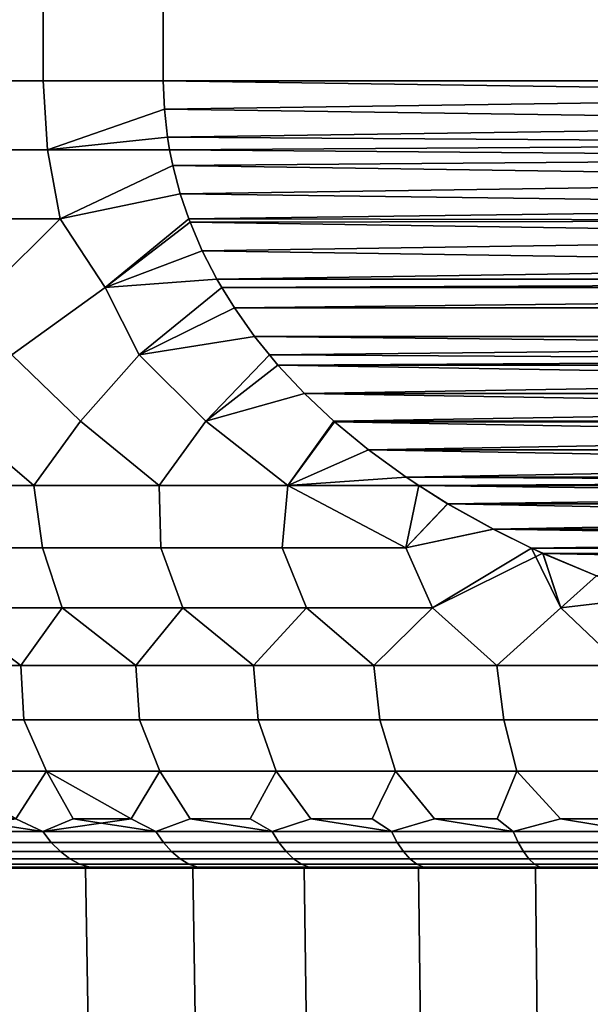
# Model space of a CAD drawing. Header units: metres. Extents: x -109 to 109, y -100 to 58.
# Tile 480 of 642: x -5.73 to -2.83, y 20.01 to 25.01. Entities that reach past the tile are written whole.
import ezdxf

# ---------------------------------------------------------------- set-up
doc = ezdxf.new("R2010")
doc.units = ezdxf.units.M
doc.layers.add('solid_21_062_100_XXX', color=7, linetype='CONTINUOUS')

msp = doc.modelspace()

# ---------------------------------------------------------------- linework, layer by layer
at = {"layer": 'solid_21_062_100_XXX'}
for points in [[(-6.207843, 24.700001, 216.419464), (-5.611368, 24.700001, 216.723999), (-5.611368, 32.700001, 216.723999), (-6.207843, 32.700001, 216.419464)], [(-5.611368, 24.700001, 193.270859), (-6.207843, 24.700001, 193.575409), (-6.207843, 32.700001, 193.575409), (-5.611368, 32.700001, 193.270859)], [(-5.611368, 24.700001, 216.723999), (-5, 24.700001, 216.997437), (-5, 32.700001, 216.997437), (-5.611368, 32.700001, 216.723999)], [(-5, 24.700001, 192.997437), (-5.611368, 24.700001, 193.270859), (-5.611368, 32.700001, 193.270859), (-5, 32.700001, 192.997437)], [(5, 24.700001, 216.997437), (5, 32.700001, 216.997437), (-5, 32.700001, 216.997437), (-5, 24.700001, 216.997437)], [(5, 32.700001, 192.997437), (5, 24.700001, 192.997437), (-5, 24.700001, 192.997437), (-5, 32.700001, 192.997437)], [(-5.589474, 24.35046, 193.273956), (-6.196611, 24.35046, 193.583221), (-6.207843, 24.700001, 193.575409), (-5.611368, 24.700001, 193.270859)], [(-6.207843, 24.700001, 216.419464), (-6.19661, 24.35046, 216.411636), (-5.589473, 24.35046, 216.720901), (-5.611368, 24.700001, 216.723999)], [(-4.994681, 24.557026, 192.997437), (-5.589474, 24.35046, 193.273956), (-5.611368, 24.700001, 193.270859), (-5, 24.700001, 192.997437)], [(-4.994695, 24.557219, 216.997437), (-5, 24.700001, 216.997437), (-5.611368, 24.700001, 216.723999), (-5.589473, 24.35046, 216.720901)], [(4.978682, 24.414045, 192.997437), (-4.994681, 24.557026, 192.997437), (-5, 24.700001, 192.997437), (4.994695, 24.557219, 192.997437)], [(4.994695, 24.557219, 192.997437), (-5, 24.700001, 192.997437), (5, 24.700001, 192.997437)], [(5, 24.700001, 216.997437), (-5, 24.700001, 216.997437), (-4.994695, 24.557219, 216.997437)], [(5, 24.700001, 216.997437), (-4.994695, 24.557219, 216.997437), (-4.978682, 24.414045, 216.997437), (4.994681, 24.557026, 216.997437)], [(-4.994681, 24.557026, 192.997437), (-4.978633, 24.413715, 192.997437), (-5.589474, 24.35046, 193.273956)], [(-4.994695, 24.557219, 216.997437), (-5.589473, 24.35046, 216.720901), (-4.978682, 24.414045, 216.997437)], [(4.968132, 24.350557, 192.997437), (-4.978633, 24.413715, 192.997437), (-4.994681, 24.557026, 192.997437), (4.978682, 24.414045, 192.997437)], [(4.994681, 24.557026, 216.997437), (-4.978682, 24.414045, 216.997437), (-4.968132, 24.350557, 216.997437), (4.978633, 24.413715, 216.997437)], [(-4.978682, 24.414045, 216.997437), (-5.589473, 24.35046, 216.720901), (-4.968132, 24.350557, 216.997437)], [(-4.978633, 24.413715, 192.997437), (-4.968125, 24.350531, 192.997437), (-5.589474, 24.35046, 193.273956)], [(4.951788, 24.270689, 192.997437), (-4.968125, 24.350531, 192.997437), (-4.978633, 24.413715, 192.997437), (4.968132, 24.350557, 192.997437)], [(4.978633, 24.413715, 216.997437), (-4.968132, 24.350557, 216.997437), (-4.951788, 24.270689, 216.997437), (4.968125, 24.350531, 216.997437)], [(-5.52476, 23.998781, 193.284424), (-6.163111, 23.998781, 193.607361), (-6.196611, 24.35046, 193.583221), (-5.589474, 24.35046, 193.273956)], [(-6.19661, 24.35046, 216.411636), (-6.163111, 23.998781, 216.387497), (-5.524761, 23.998781, 216.710449), (-5.589473, 24.35046, 216.720901)], [(-4.951702, 24.270304, 192.997437), (-5.52476, 23.998781, 193.284424), (-5.589474, 24.35046, 193.273956), (-4.968125, 24.350531, 192.997437)], [(-4.951788, 24.270689, 216.997437), (-4.968132, 24.350557, 216.997437), (-5.589473, 24.35046, 216.720901), (-5.524761, 23.998781, 216.710449)], [(4.913614, 24.126686, 192.997437), (-4.951702, 24.270304, 192.997437), (-4.968125, 24.350531, 192.997437), (4.951788, 24.270689, 192.997437)], [(4.968125, 24.350531, 216.997437), (-4.951788, 24.270689, 216.997437), (-4.913614, 24.126686, 216.997437), (4.951702, 24.270304, 216.997437)], [(-4.951788, 24.270689, 216.997437), (-5.524761, 23.998781, 216.710449), (-4.913614, 24.126686, 216.997437)], [(-4.913554, 24.12649, 192.997437), (-5.52476, 23.998781, 193.284424), (-4.951702, 24.270304, 192.997437)], [(4.870088, 23.998821, 192.997437), (-4.913554, 24.12649, 192.997437), (-4.951702, 24.270304, 192.997437), (4.913614, 24.126686, 192.997437)], [(4.951702, 24.270304, 216.997437), (-4.913614, 24.126686, 216.997437), (-4.870088, 23.998821, 216.997437), (4.913554, 24.12649, 216.997437)], [(-4.913614, 24.126686, 216.997437), (-5.524761, 23.998781, 216.710449), (-5.296269, 23.65061, 216.747604), (-4.870088, 23.998821, 216.997437)], [(-5.296269, 23.65061, 193.247253), (-5.52476, 23.998781, 193.284424), (-4.913554, 24.12649, 192.997437), (-4.87009, 23.998829, 192.997437)], [(4.863709, 23.982105, 192.997437), (-4.87009, 23.998829, 192.997437), (-4.913554, 24.12649, 192.997437), (4.870088, 23.998821, 192.997437)], [(4.913554, 24.12649, 216.997437), (-4.870088, 23.998821, 216.997437), (-4.863709, 23.982105, 216.997437), (4.87009, 23.998829, 216.997437)], [(-5.524761, 23.998781, 216.710449), (-6.163111, 23.998781, 216.387497), (-5.877632, 23.65061, 216.46785)], [(-5.87763, 23.65061, 193.527008), (-6.163111, 23.998781, 193.607361), (-5.52476, 23.998781, 193.284424)], [(-5.524761, 23.998781, 216.710449), (-5.877632, 23.65061, 216.46785), (-5.771171, 23.30769, 216.425064), (-5.296269, 23.65061, 216.747604)], [(-5.771175, 23.30769, 193.569794), (-5.87763, 23.65061, 193.527008), (-5.52476, 23.998781, 193.284424), (-5.296269, 23.65061, 193.247253)], [(-5.296269, 23.65061, 193.247253), (-4.87009, 23.998829, 192.997437), (-4.863677, 23.982023, 192.997437)], [(-4.863709, 23.982105, 216.997437), (-4.870088, 23.998821, 216.997437), (-5.296269, 23.65061, 216.747604)], [(-4.801694, 23.837383, 216.997437), (-4.863709, 23.982105, 216.997437), (-5.296269, 23.65061, 216.747604)], [(-4.801667, 23.837326, 192.997437), (-5.296269, 23.65061, 193.247253), (-4.863677, 23.982023, 192.997437)], [(4.801694, 23.837383, 192.997437), (-4.863677, 23.982023, 192.997437), (-4.87009, 23.998829, 192.997437), (4.863709, 23.982105, 192.997437)], [(4.87009, 23.998829, 216.997437), (-4.863709, 23.982105, 216.997437), (-4.801694, 23.837383, 216.997437), (4.863677, 23.982023, 216.997437)], [(4.726946, 23.69252, 192.997437), (-4.801667, 23.837326, 192.997437), (-4.863677, 23.982023, 192.997437), (4.801694, 23.837383, 192.997437)], [(4.863677, 23.982023, 216.997437), (-4.801694, 23.837383, 216.997437), (-4.726946, 23.69252, 216.997437), (4.801668, 23.837326, 216.997437)], [(-4.801694, 23.837383, 216.997437), (-5.296269, 23.65061, 216.747604), (-4.726946, 23.69252, 216.997437)], [(-4.801667, 23.837326, 192.997437), (-4.726959, 23.692543, 192.997437), (-5.296269, 23.65061, 193.247253)], [(4.726946, 23.69252, 192.997437), (-4.726959, 23.692543, 192.997437), (-4.801667, 23.837326, 192.997437)], [(4.801668, 23.837326, 216.997437), (-4.726946, 23.69252, 216.997437), (-4.702956, 23.650743, 216.997437), (4.726959, 23.692543, 216.997437)], [(-5.123109, 23.30769, 193.264954), (-5.296269, 23.65061, 193.247253), (-4.726959, 23.692543, 192.997437), (-4.702956, 23.650743, 192.997437)], [(-4.726946, 23.69252, 216.997437), (-5.296269, 23.65061, 216.747604), (-5.123105, 23.30769, 216.729904), (-4.702956, 23.650743, 216.997437)], [(4.726946, 23.69252, 192.997437), (4.702956, 23.650743, 192.997437), (-4.702956, 23.650743, 192.997437), (-4.726959, 23.692543, 192.997437)], [(4.726959, 23.692543, 216.997437), (-4.702956, 23.650743, 216.997437), (-4.638428, 23.547106, 216.997437), (4.702956, 23.650743, 216.997437)], [(-5.421571, 22.971733, 193.521866), (-5.771175, 23.30769, 193.569794), (-5.296269, 23.65061, 193.247253), (-5.123109, 23.30769, 193.264954)], [(-5.296269, 23.65061, 216.747604), (-5.771171, 23.30769, 216.425064), (-5.421547, 22.971733, 216.473007), (-5.123105, 23.30769, 216.729904)], [(-5.123109, 23.30769, 193.264954), (-4.702956, 23.650743, 192.997437), (-4.638525, 23.547255, 192.997437)], [(-4.638428, 23.547106, 216.997437), (-4.702956, 23.650743, 216.997437), (-5.123105, 23.30769, 216.729904)], [(4.702956, 23.650743, 192.997437), (4.638428, 23.547106, 192.997437), (-4.638525, 23.547255, 192.997437), (-4.702956, 23.650743, 192.997437)], [(4.638525, 23.547256, 216.997437), (4.702956, 23.650743, 216.997437), (-4.638428, 23.547106, 216.997437)], [(-4.535568, 23.401848, 192.997437), (-5.123109, 23.30769, 193.264954), (-4.638525, 23.547255, 192.997437)], [(-4.638428, 23.547106, 216.997437), (-5.123105, 23.30769, 216.729904), (-4.535375, 23.401594, 216.997437)], [(4.535375, 23.401594, 192.997437), (-4.535568, 23.401848, 192.997437), (-4.638525, 23.547255, 192.997437), (4.638428, 23.547106, 192.997437)], [(4.638525, 23.547256, 216.997437), (-4.638428, 23.547106, 216.997437), (-4.535375, 23.401594, 216.997437), (4.535568, 23.401848, 216.997437)], [(-4.784391, 22.971733, 193.241943), (-5.123109, 23.30769, 193.264954), (-4.535568, 23.401848, 192.997437), (-4.46074, 23.307823, 192.997437)], [(-4.535375, 23.401594, 216.997437), (-5.123105, 23.30769, 216.729904), (-4.784368, 22.971733, 216.75293), (-4.460733, 23.307814, 216.997437)], [(4.416892, 23.256388, 192.997437), (-4.46074, 23.307823, 192.997437), (-4.535568, 23.401848, 192.997437), (4.460733, 23.307814, 192.997437)], [(4.460733, 23.307814, 192.997437), (-4.535568, 23.401848, 192.997437), (4.535375, 23.401594, 192.997437)], [(4.535568, 23.401848, 216.997437), (-4.535375, 23.401594, 216.997437), (-4.460733, 23.307814, 216.997437)], [(4.535568, 23.401848, 216.997437), (-4.460733, 23.307814, 216.997437), (-4.416892, 23.256388, 216.997437), (4.46074, 23.307823, 216.997437)], [(-5.65851, 22.644421, 193.786606), (-6.042448, 22.971733, 193.836304), (-5.771175, 23.30769, 193.569794), (-5.421571, 22.971733, 193.521866)], [(-5.771171, 23.30769, 216.425064), (-6.042425, 22.971733, 216.158569), (-5.658525, 22.644421, 216.208252), (-5.421547, 22.971733, 216.473007)], [(-5.020442, 22.644421, 193.486725), (-5.421571, 22.971733, 193.521866), (-5.123109, 23.30769, 193.264954), (-4.784391, 22.971733, 193.241943)], [(-5.123105, 23.30769, 216.729904), (-5.421547, 22.971733, 216.473007), (-5.020455, 22.644421, 216.508133), (-4.784368, 22.971733, 216.75293)], [(-4.784391, 22.971733, 193.241943), (-4.46074, 23.307823, 192.997437), (-4.41716, 23.256695, 192.997437)], [(-4.416892, 23.256388, 216.997437), (-4.460733, 23.307814, 216.997437), (-4.784368, 22.971733, 216.75293)], [(4.416892, 23.256388, 192.997437), (-4.41716, 23.256695, 192.997437), (-4.46074, 23.307823, 192.997437)], [(4.41716, 23.256695, 216.997437), (4.46074, 23.307823, 216.997437), (-4.416892, 23.256388, 216.997437)], [(-4.281945, 23.111872, 192.997437), (-4.784391, 22.971733, 193.241943), (-4.41716, 23.256695, 192.997437)], [(-4.416892, 23.256388, 216.997437), (-4.784368, 22.971733, 216.75293), (-4.281612, 23.111538, 216.997437)], [(4.416892, 23.256388, 192.997437), (-4.281945, 23.111872, 192.997437), (-4.41716, 23.256695, 192.997437)], [(4.281945, 23.111872, 216.997437), (4.41716, 23.256695, 216.997437), (-4.416892, 23.256388, 216.997437)], [(4.281945, 23.111872, 216.997437), (-4.416892, 23.256388, 216.997437), (-4.281612, 23.111538, 216.997437)], [(4.281612, 23.111538, 192.997437), (-4.281945, 23.111872, 192.997437), (4.416892, 23.256388, 192.997437)], [(-4.36655, 22.644421, 193.223114), (-4.784391, 22.971733, 193.241943), (-4.281945, 23.111872, 192.997437), (-4.133041, 22.971733, 192.997437)], [(-4.281612, 23.111538, 216.997437), (-4.784368, 22.971733, 216.75293), (-4.366562, 22.644421, 216.771744), (-4.13304, 22.971733, 216.997437)], [(4.13304, 22.971733, 192.997437), (-4.133041, 22.971733, 192.997437), (-4.281945, 23.111872, 192.997437)], [(4.13304, 22.971733, 192.997437), (-4.281945, 23.111872, 192.997437), (4.281612, 23.111538, 192.997437)], [(4.281945, 23.111872, 216.997437), (-4.281612, 23.111538, 216.997437), (-4.13304, 22.971733, 216.997437)], [(4.281945, 23.111872, 216.997437), (-4.13304, 22.971733, 216.997437), (4.133041, 22.971733, 216.997437)], [(-6.042425, 22.971733, 216.158569), (-6.278758, 22.644421, 215.873016), (-5.658525, 22.644421, 216.208252)], [(-5.65851, 22.644421, 193.786606), (-6.278743, 22.644421, 194.121826), (-6.042448, 22.971733, 193.836304)], [(-5.421547, 22.971733, 216.473007), (-5.658525, 22.644421, 216.208252), (-5.020455, 22.644421, 216.508133)], [(-5.020442, 22.644421, 193.486725), (-5.65851, 22.644421, 193.786606), (-5.421571, 22.971733, 193.521866)], [(-4.784368, 22.971733, 216.75293), (-5.020455, 22.644421, 216.508133), (-4.366562, 22.644421, 216.771744)], [(-4.36655, 22.644421, 193.223114), (-5.020442, 22.644421, 193.486725), (-4.784391, 22.971733, 193.241943)], [(-4.12847, 22.967697, 216.997437), (-4.13304, 22.971733, 216.997437), (-4.366562, 22.644421, 216.771744)], [(-3.956534, 22.825764, 216.997437), (-4.12847, 22.967697, 216.997437), (-4.366562, 22.644421, 216.771744)], [(-4.36655, 22.644421, 193.223114), (-4.133041, 22.971733, 192.997437), (-4.128904, 22.968079, 192.997437)], [(-3.957032, 22.826151, 192.997437), (-4.36655, 22.644421, 193.223114), (-4.128904, 22.968079, 192.997437)], [(4.12847, 22.967697, 192.997437), (-4.128904, 22.968079, 192.997437), (-4.133041, 22.971733, 192.997437)], [(4.12847, 22.967697, 192.997437), (-4.133041, 22.971733, 192.997437), (4.13304, 22.971733, 192.997437)], [(4.133041, 22.971733, 216.997437), (-4.13304, 22.971733, 216.997437), (-4.12847, 22.967697, 216.997437)], [(4.12847, 22.967697, 192.997437), (-3.957032, 22.826151, 192.997437), (-4.128904, 22.968079, 192.997437)], [(4.128904, 22.968079, 216.997437), (4.133041, 22.971733, 216.997437), (-4.12847, 22.967697, 216.997437)], [(3.957033, 22.826151, 216.997437), (4.128904, 22.968079, 216.997437), (-4.12847, 22.967697, 216.997437)], [(3.957033, 22.826151, 216.997437), (-4.12847, 22.967697, 216.997437), (-3.956534, 22.825764, 216.997437)], [(3.956534, 22.825764, 192.997437), (-3.957032, 22.826151, 192.997437), (4.12847, 22.967697, 192.997437)], [(-3.956534, 22.825764, 216.997437), (-4.366562, 22.644421, 216.771744), (-3.764843, 22.686651, 216.997437)], [(-3.957032, 22.826151, 192.997437), (-3.76542, 22.687042, 192.997437), (-4.36655, 22.644421, 193.223114)], [(3.956534, 22.825764, 192.997437), (-3.76542, 22.687042, 192.997437), (-3.957032, 22.826151, 192.997437)], [(3.957033, 22.826151, 216.997437), (-3.956534, 22.825764, 216.997437), (3.76542, 22.687042, 216.997437)], [(3.76542, 22.687042, 216.997437), (-3.956534, 22.825764, 216.997437), (-3.764843, 22.686651, 216.997437)], [(3.764843, 22.686651, 192.997437), (-3.76542, 22.687042, 192.997437), (3.956534, 22.825764, 192.997437)], [(-3.764843, 22.686651, 216.997437), (-4.366562, 22.644421, 216.771744), (-3.701009, 22.64407, 216.997437)], [(-3.766438, 22.327393, 193.182007), (-4.36655, 22.644421, 193.223114), (-3.76542, 22.687042, 192.997437), (-3.701021, 22.644077, 192.997437)], [(3.701009, 22.64407, 192.997437), (-3.701021, 22.644077, 192.997437), (-3.76542, 22.687042, 192.997437)], [(3.701009, 22.64407, 192.997437), (-3.76542, 22.687042, 192.997437), (3.764843, 22.686651, 192.997437)], [(3.76542, 22.687042, 216.997437), (-3.764843, 22.686651, 216.997437), (-3.701009, 22.64407, 216.997437)], [(3.76542, 22.687042, 216.997437), (-3.701009, 22.64407, 216.997437), (3.701021, 22.644077, 216.997437)], [(-5.658525, 22.644421, 216.208252), (-6.278758, 22.644421, 215.873016), (-6.200906, 22.327393, 215.73703), (-5.614869, 22.327393, 216.054718)], [(-6.200927, 22.327393, 194.257843), (-6.278743, 22.644421, 194.121826), (-5.65851, 22.644421, 193.786606), (-5.61489, 22.327393, 193.940155)], [(-5.020455, 22.644421, 216.508133), (-5.658525, 22.644421, 216.208252), (-5.614869, 22.327393, 216.054718), (-5.012607, 22.327393, 216.340454)], [(-5.61489, 22.327393, 193.940155), (-5.65851, 22.644421, 193.786606), (-5.020442, 22.644421, 193.486725), (-5.012629, 22.327393, 193.654419)], [(-4.366562, 22.644421, 216.771744), (-5.020455, 22.644421, 216.508133), (-5.012607, 22.327393, 216.340454), (-4.395862, 22.327393, 216.593414)], [(-5.012629, 22.327393, 193.654419), (-5.020442, 22.644421, 193.486725), (-4.36655, 22.644421, 193.223114), (-4.395884, 22.327393, 193.401459)], [(-3.766438, 22.327393, 193.182007), (-4.395884, 22.327393, 193.401459), (-4.36655, 22.644421, 193.223114)], [(-3.701009, 22.64407, 216.997437), (-4.366562, 22.644421, 216.771744), (-4.395862, 22.327393, 216.593414), (-3.766415, 22.327393, 216.812866)], [(-3.766438, 22.327393, 193.182007), (-3.701021, 22.644077, 192.997437), (-3.553837, 22.55217, 192.997437)], [(-3.55316, 22.551767, 216.997437), (-3.701009, 22.64407, 216.997437), (-3.766415, 22.327393, 216.812866)], [(3.55316, 22.551767, 192.997437), (-3.553837, 22.55217, 192.997437), (-3.701021, 22.644077, 192.997437)], [(3.55316, 22.551767, 192.997437), (-3.701021, 22.644077, 192.997437), (3.701009, 22.64407, 192.997437)], [(3.701021, 22.644077, 216.997437), (-3.701009, 22.64407, 216.997437), (-3.55316, 22.551767, 216.997437)], [(3.553837, 22.55217, 216.997437), (3.701021, 22.644077, 216.997437), (-3.55316, 22.551767, 216.997437)], [(-3.321912, 22.422747, 192.997437), (-3.766438, 22.327393, 193.182007), (-3.553837, 22.55217, 192.997437)], [(-3.55316, 22.551767, 216.997437), (-3.766415, 22.327393, 216.812866), (-3.321227, 22.42239, 216.997437)], [(3.55316, 22.551767, 192.997437), (-3.321912, 22.422747, 192.997437), (-3.553837, 22.55217, 192.997437)], [(3.321912, 22.422747, 216.997437), (3.553837, 22.55217, 216.997437), (-3.55316, 22.551767, 216.997437)], [(3.321912, 22.422747, 216.997437), (-3.55316, 22.551767, 216.997437), (-3.321227, 22.42239, 216.997437)], [(3.321227, 22.42239, 192.997437), (-3.321912, 22.422747, 192.997437), (3.55316, 22.551767, 192.997437)], [(-3.630527, 22.022234, 193.326569), (-3.766438, 22.327393, 193.182007), (-3.321912, 22.422747, 192.997437), (-3.127912, 22.32692, 192.997437)], [(-3.321227, 22.42239, 216.997437), (-3.766415, 22.327393, 216.812866), (-3.630516, 22.022234, 216.668289), (-3.127909, 22.32692, 216.997437)], [(3.127909, 22.32692, 192.997437), (-3.127912, 22.32692, 192.997437), (-3.321912, 22.422747, 192.997437)], [(3.127909, 22.32692, 192.997437), (-3.321912, 22.422747, 192.997437), (3.321227, 22.42239, 192.997437)], [(3.321912, 22.422747, 216.997437), (-3.321227, 22.42239, 216.997437), (-3.127909, 22.32692, 216.997437)], [(3.321912, 22.422747, 216.997437), (-3.127909, 22.32692, 216.997437), (3.127912, 22.32692, 216.997437)], [(-5.514711, 22.022234, 194.089737), (-6.111338, 22.022234, 194.412476), (-6.200927, 22.327393, 194.257843), (-5.61489, 22.327393, 193.940155)], [(-6.200906, 22.327393, 215.73703), (-6.111329, 22.022234, 215.582382), (-5.514702, 22.022234, 215.905121), (-5.614869, 22.327393, 216.054718)], [(-4.9011, 22.022234, 193.800598), (-5.514711, 22.022234, 194.089737), (-5.61489, 22.327393, 193.940155), (-5.012629, 22.327393, 193.654419)], [(-5.614869, 22.327393, 216.054718), (-5.514702, 22.022234, 215.905121), (-4.90109, 22.022234, 216.19426), (-5.012607, 22.327393, 216.340454)], [(-4.272393, 22.022234, 193.545959), (-4.9011, 22.022234, 193.800598), (-5.012629, 22.327393, 193.654419), (-4.395884, 22.327393, 193.401459)], [(-5.012607, 22.327393, 216.340454), (-4.90109, 22.022234, 216.19426), (-4.272382, 22.022234, 216.448914), (-4.395862, 22.327393, 216.593414)], [(-3.630527, 22.022234, 193.326569), (-4.272393, 22.022234, 193.545959), (-4.395884, 22.327393, 193.401459), (-3.766438, 22.327393, 193.182007)], [(-4.395862, 22.327393, 216.593414), (-4.272382, 22.022234, 216.448914), (-3.630516, 22.022234, 216.668289), (-3.766415, 22.327393, 216.812866)], [(-3.630527, 22.022234, 193.326569), (-3.127912, 22.32692, 192.997437), (-3.069539, 22.300032, 192.997437)], [(-3.127909, 22.32692, 216.997437), (-3.630516, 22.022234, 216.668289), (-3.304304, 21.730471, 216.557114), (-2.977468, 22.022234, 216.85173)], [(3.068839, 22.299715, 192.997437), (-3.069539, 22.300032, 192.997437), (-3.127912, 22.32692, 192.997437)], [(3.068839, 22.299715, 192.997437), (-3.127912, 22.32692, 192.997437), (3.127909, 22.32692, 192.997437)], [(-3.068839, 22.299715, 216.997437), (-3.127909, 22.32692, 216.997437), (-2.977468, 22.022234, 216.85173)], [(3.127912, 22.32692, 216.997437), (-3.127909, 22.32692, 216.997437), (-3.068839, 22.299715, 216.997437)], [(3.069539, 22.300032, 216.997437), (3.127912, 22.32692, 216.997437), (-3.068839, 22.299715, 216.997437)], [(-3.069539, 22.300032, 192.997437), (-2.977478, 22.022234, 193.143143), (-3.304181, 21.730471, 193.437714), (-3.630527, 22.022234, 193.326569)], [(-2.796646, 22.185234, 192.997437), (-2.977478, 22.022234, 193.143143), (-3.069539, 22.300032, 192.997437)], [(3.068839, 22.299715, 192.997437), (-2.796646, 22.185234, 192.997437), (-3.069539, 22.300032, 192.997437)], [(2.796646, 22.185234, 216.997437), (3.069539, 22.300032, 216.997437), (-3.068839, 22.299715, 216.997437)], [(-2.795922, 22.184952, 216.997437), (-3.068839, 22.299715, 216.997437), (-2.977468, 22.022234, 216.85173)], [(2.796646, 22.185234, 216.997437), (-3.068839, 22.299715, 216.997437), (-2.795922, 22.184952, 216.997437)], [(-2.796646, 22.185234, 192.997437), (-2.503421, 22.079594, 192.997437), (-2.977478, 22.022234, 193.143143)], [(-2.795922, 22.184952, 216.997437), (-2.977468, 22.022234, 216.85173), (-2.502686, 22.07935, 216.997437)], [(-2.503421, 22.079594, 192.997437), (-2.317743, 22.021103, 192.997437), (-2.670083, 21.730471, 193.275009), (-2.977478, 22.022234, 193.143143)], [(-2.502686, 22.07935, 216.997437), (-2.977468, 22.022234, 216.85173), (-2.670199, 21.730471, 216.719833), (-2.317733, 22.021099, 216.997437)], [(-6.111329, 22.022234, 215.582382), (-6.291404, 21.730471, 215.242569), (-5.724422, 21.730471, 215.569824)], [(-6.111338, 22.022234, 194.412476), (-5.724276, 21.730471, 194.424957), (-6.291254, 21.730471, 194.752197)], [(-5.514711, 22.022234, 194.089737), (-5.724276, 21.730471, 194.424957), (-6.111338, 22.022234, 194.412476)], [(-5.514702, 22.022234, 215.905121), (-6.111329, 22.022234, 215.582382), (-5.724422, 21.730471, 215.569824)], [(-5.514702, 22.022234, 215.905121), (-5.724422, 21.730471, 215.569824), (-5.140468, 21.730471, 215.865738)], [(-5.514711, 22.022234, 194.089737), (-5.140326, 21.730471, 194.129044), (-5.724276, 21.730471, 194.424957)], [(-4.9011, 22.022234, 193.800598), (-5.140326, 21.730471, 194.129044), (-5.514711, 22.022234, 194.089737)], [(-4.90109, 22.022234, 216.19426), (-5.514702, 22.022234, 215.905121), (-5.140468, 21.730471, 215.865738)], [(-4.90109, 22.022234, 216.19426), (-5.140468, 21.730471, 215.865738), (-4.541272, 21.730471, 216.12944)], [(-4.9011, 22.022234, 193.800598), (-4.541136, 21.730471, 193.865372), (-5.140326, 21.730471, 194.129044)], [(-4.272393, 22.022234, 193.545959), (-4.541136, 21.730471, 193.865372), (-4.9011, 22.022234, 193.800598)], [(-4.272382, 22.022234, 216.448914), (-4.90109, 22.022234, 216.19426), (-4.541272, 21.730471, 216.12944)], [(-4.272382, 22.022234, 216.448914), (-4.541272, 21.730471, 216.12944), (-3.928612, 21.730471, 216.360123)], [(-4.272393, 22.022234, 193.545959), (-3.928482, 21.730471, 193.634705), (-4.541136, 21.730471, 193.865372)], [(-3.630527, 22.022234, 193.326569), (-3.928482, 21.730471, 193.634705), (-4.272393, 22.022234, 193.545959)], [(-3.630516, 22.022234, 216.668289), (-4.272382, 22.022234, 216.448914), (-3.928612, 21.730471, 216.360123)], [(-3.630516, 22.022234, 216.668289), (-3.928612, 21.730471, 216.360123), (-3.304304, 21.730471, 216.557114)], [(-3.630527, 22.022234, 193.326569), (-3.304181, 21.730471, 193.437714), (-3.928482, 21.730471, 193.634705)], [(-2.977468, 22.022234, 216.85173), (-3.304304, 21.730471, 216.557114), (-2.670199, 21.730471, 216.719833)], [(-2.977478, 22.022234, 193.143143), (-2.670083, 21.730471, 193.275009), (-3.304181, 21.730471, 193.437714)], [(-5.724422, 21.730471, 215.569824), (-6.291404, 21.730471, 215.242569), (-6.279422, 21.45356, 214.991074), (-5.709196, 21.45356, 215.327438)], [(-5.724276, 21.730471, 194.424957), (-5.709196, 21.45356, 194.667419), (-6.279422, 21.45356, 195.003784), (-6.291254, 21.730471, 194.752197)], [(-5.140468, 21.730471, 215.865738), (-5.724422, 21.730471, 215.569824), (-5.709196, 21.45356, 215.327438), (-5.121006, 21.45356, 215.631302)], [(-5.140326, 21.730471, 194.129044), (-5.121006, 21.45356, 194.363556), (-5.709196, 21.45356, 194.667419), (-5.724276, 21.730471, 194.424957)], [(-4.541272, 21.730471, 216.12944), (-5.140468, 21.730471, 215.865738), (-5.121006, 21.45356, 215.631302), (-4.516703, 21.45356, 215.901718)], [(-4.541136, 21.730471, 193.865372), (-4.516703, 21.45356, 194.09314), (-5.121006, 21.45356, 194.363556), (-5.140326, 21.730471, 194.129044)], [(-3.928612, 21.730471, 216.360123), (-4.541272, 21.730471, 216.12944), (-4.516703, 21.45356, 215.901718), (-3.898189, 21.45356, 216.137817)], [(-3.928482, 21.730471, 193.634705), (-3.898189, 21.45356, 193.85704), (-4.516703, 21.45356, 194.09314), (-4.541136, 21.730471, 193.865372)], [(-3.304304, 21.730471, 216.557114), (-3.928612, 21.730471, 216.360123), (-3.898189, 21.45356, 216.137817), (-3.26741, 21.45356, 216.338867)], [(-3.304181, 21.730471, 193.437714), (-3.26741, 21.45356, 193.656006), (-3.898189, 21.45356, 193.85704), (-3.928482, 21.730471, 193.634705)], [(-2.670199, 21.730471, 216.719833), (-3.304304, 21.730471, 216.557114), (-3.26741, 21.45356, 216.338867), (-2.626351, 21.45356, 216.504227)], [(-2.670083, 21.730471, 193.275009), (-2.626351, 21.45356, 193.490631), (-3.26741, 21.45356, 193.656006), (-3.304181, 21.730471, 193.437714)], [(-6.152277, 21.192892, 214.788727), (-5.593596, 21.192892, 215.118286), (-5.709196, 21.45356, 215.327438), (-6.279422, 21.45356, 214.991074)], [(-5.593596, 21.192892, 194.876587), (-6.152277, 21.192892, 195.206146), (-6.279422, 21.45356, 195.003784), (-5.709196, 21.45356, 194.667419)], [(-5.593596, 21.192892, 215.118286), (-5.017315, 21.192892, 215.416), (-5.121006, 21.45356, 215.631302), (-5.709196, 21.45356, 215.327438)], [(-5.017315, 21.192892, 194.578873), (-5.593596, 21.192892, 194.876587), (-5.709196, 21.45356, 194.667419), (-5.121006, 21.45356, 194.363556)], [(-5.017315, 21.192892, 215.416), (-4.425249, 21.192892, 215.680923), (-4.516703, 21.45356, 215.901718), (-5.121006, 21.45356, 215.631302)], [(-4.425249, 21.192892, 194.313934), (-5.017315, 21.192892, 194.578873), (-5.121006, 21.45356, 194.363556), (-4.516703, 21.45356, 194.09314)], [(-4.425249, 21.192892, 215.680923), (-3.819259, 21.192892, 215.912247), (-3.898189, 21.45356, 216.137817), (-4.516703, 21.45356, 215.901718)], [(-3.819259, 21.192892, 194.082611), (-4.425249, 21.192892, 194.313934), (-4.516703, 21.45356, 194.09314), (-3.898189, 21.45356, 193.85704)], [(-3.819259, 21.192892, 215.912247), (-3.201252, 21.192892, 216.109222), (-3.26741, 21.45356, 216.338867), (-3.898189, 21.45356, 216.137817)], [(-3.201252, 21.192892, 193.885635), (-3.819259, 21.192892, 194.082611), (-3.898189, 21.45356, 193.85704), (-3.26741, 21.45356, 193.656006)], [(-3.201252, 21.192892, 216.109222), (-2.573173, 21.192892, 216.27124), (-2.626351, 21.45356, 216.504227), (-3.26741, 21.45356, 216.338867)], [(-2.573173, 21.192892, 193.723633), (-3.201252, 21.192892, 193.885635), (-3.26741, 21.45356, 193.656006), (-2.626351, 21.45356, 193.490631)], [(-5.750052, 20.950001, 214.733414), (-5.593596, 21.192892, 215.118286), (-6.152277, 21.192892, 214.788727)], [(-5.750054, 20.950001, 195.261444), (-6.152277, 21.192892, 195.206146), (-5.593596, 21.192892, 194.876587)], [(-5.613394, 20.886124, 195.27475), (-5.750054, 20.950001, 195.261444), (-5.593596, 21.192892, 194.876587), (-5.459019, 20.950001, 195.095322)], [(-5.613394, 20.886124, 214.720108), (-5.459017, 20.950001, 214.899536), (-5.593596, 21.192892, 215.118286), (-5.750052, 20.950001, 214.733414)], [(-5.163187, 20.950001, 215.056961), (-5.017315, 21.192892, 215.416), (-5.593596, 21.192892, 215.118286)], [(-5.459017, 20.950001, 214.899536), (-5.163187, 20.950001, 215.056961), (-5.593596, 21.192892, 215.118286)], [(-5.163189, 20.950001, 194.937912), (-5.459019, 20.950001, 195.095322), (-5.593596, 21.192892, 194.876587), (-5.017315, 21.192892, 194.578873)], [(-5.038574, 20.886124, 194.964813), (-5.163189, 20.950001, 194.937912), (-5.017315, 21.192892, 194.578873), (-4.862824, 20.950001, 194.789322)], [(-5.038574, 20.886124, 215.03006), (-4.862823, 20.950001, 215.205536), (-5.017315, 21.192892, 215.416), (-5.163187, 20.950001, 215.056961)], [(-4.862823, 20.950001, 215.205536), (-4.558187, 20.950001, 215.345154), (-4.425249, 21.192892, 215.680923), (-5.017315, 21.192892, 215.416)], [(-4.558188, 20.950001, 194.649704), (-4.862824, 20.950001, 194.789322), (-5.017315, 21.192892, 194.578873), (-4.425249, 21.192892, 194.313934)], [(-4.446704, 20.886124, 194.688812), (-4.558188, 20.950001, 194.649704), (-4.425249, 21.192892, 194.313934), (-4.249549, 20.950001, 194.51918)], [(-4.446704, 20.886124, 215.306046), (-4.249547, 20.950001, 215.475693), (-4.425249, 21.192892, 215.680923), (-4.558187, 20.950001, 215.345154)], [(-4.249547, 20.950001, 215.475693), (-3.937176, 20.950001, 215.597015), (-3.819259, 21.192892, 215.912247), (-4.425249, 21.192892, 215.680923)], [(-3.937178, 20.950001, 194.397842), (-4.249549, 20.950001, 194.51918), (-4.425249, 21.192892, 194.313934), (-3.819259, 21.192892, 194.082611)], [(-3.839788, 20.886124, 194.447693), (-3.937178, 20.950001, 194.397842), (-3.819259, 21.192892, 194.082611), (-3.621348, 20.950001, 194.285828)], [(-3.839788, 20.886124, 215.547165), (-3.621346, 20.950001, 215.70903), (-3.819259, 21.192892, 215.912247), (-3.937176, 20.950001, 215.597015)], [(-3.621346, 20.950001, 215.70903), (-3.302336, 20.950001, 215.811646), (-3.201252, 21.192892, 216.109222), (-3.819259, 21.192892, 215.912247)], [(-3.302337, 20.950001, 194.183228), (-3.621348, 20.950001, 194.285828), (-3.819259, 21.192892, 194.082611), (-3.201252, 21.192892, 193.885635)], [(-3.219879, 20.886124, 194.242279), (-3.302337, 20.950001, 194.183228), (-3.201252, 21.192892, 193.885635), (-2.980426, 20.950001, 194.090118)], [(-3.219879, 20.886124, 215.752579), (-2.980425, 20.950001, 215.904755), (-3.201252, 21.192892, 216.109222), (-3.302336, 20.950001, 215.811646)], [(-2.980425, 20.950001, 215.904755), (-2.655896, 20.950001, 215.988281), (-2.573173, 21.192892, 216.27124), (-3.201252, 21.192892, 216.109222)], [(-2.655897, 20.950001, 194.006577), (-2.980426, 20.950001, 194.090118), (-3.201252, 21.192892, 193.885635), (-2.573173, 21.192892, 193.723633)], [(-5.613394, 20.886124, 214.720108), (-6.036037, 20.950001, 214.558746), (-6.169221, 20.886124, 214.377274)], [(-6.169221, 20.886124, 195.617584), (-5.750054, 20.950001, 195.261444), (-5.613394, 20.886124, 195.27475)], [(-5.613394, 20.886124, 214.720108), (-5.750052, 20.950001, 214.733414), (-6.036037, 20.950001, 214.558746)], [(-5.038574, 20.886124, 215.03006), (-5.459017, 20.950001, 214.899536), (-5.613394, 20.886124, 214.720108)], [(-5.613394, 20.886124, 195.27475), (-5.459019, 20.950001, 195.095322), (-5.163189, 20.950001, 194.937912)], [(-5.613394, 20.886124, 195.27475), (-5.163189, 20.950001, 194.937912), (-5.038574, 20.886124, 194.964813)], [(-5.038574, 20.886124, 215.03006), (-5.163187, 20.950001, 215.056961), (-5.459017, 20.950001, 214.899536)], [(-4.446704, 20.886124, 215.306046), (-4.862823, 20.950001, 215.205536), (-5.038574, 20.886124, 215.03006)], [(-4.446704, 20.886124, 194.688812), (-5.038574, 20.886124, 194.964813), (-4.862824, 20.950001, 194.789322), (-4.558188, 20.950001, 194.649704)], [(-4.446704, 20.886124, 215.306046), (-4.558187, 20.950001, 215.345154), (-4.862823, 20.950001, 215.205536)], [(-3.839788, 20.886124, 215.547165), (-4.249547, 20.950001, 215.475693), (-4.446704, 20.886124, 215.306046)], [(-3.839788, 20.886124, 194.447693), (-4.446704, 20.886124, 194.688812), (-4.249549, 20.950001, 194.51918), (-3.937178, 20.950001, 194.397842)], [(-3.839788, 20.886124, 215.547165), (-3.937176, 20.950001, 215.597015), (-4.249547, 20.950001, 215.475693)], [(-3.219879, 20.886124, 215.752579), (-3.621346, 20.950001, 215.70903), (-3.839788, 20.886124, 215.547165)], [(-3.219879, 20.886124, 194.242279), (-3.839788, 20.886124, 194.447693), (-3.621348, 20.950001, 194.285828), (-3.302337, 20.950001, 194.183228)], [(-3.219879, 20.886124, 215.752579), (-3.302336, 20.950001, 215.811646), (-3.621346, 20.950001, 215.70903)], [(-2.589076, 20.886124, 215.9216), (-2.980425, 20.950001, 215.904755), (-3.219879, 20.886124, 215.752579)], [(-2.589076, 20.886124, 194.073257), (-3.219879, 20.886124, 194.242279), (-2.980426, 20.950001, 194.090118), (-2.655897, 20.950001, 194.006577)], [(-2.589076, 20.886124, 215.9216), (-2.655896, 20.950001, 215.988281), (-2.980425, 20.950001, 215.904755)], [(-5.613394, 20.886124, 214.720108), (-6.169221, 20.886124, 214.377274), (-6.121378, 20.830523, 214.304535), (-5.569861, 20.830523, 214.644714)], [(-6.169221, 20.886124, 195.617584), (-5.613394, 20.886124, 195.27475), (-5.569861, 20.830523, 195.350143), (-6.121378, 20.830523, 195.690323)], [(-5.038574, 20.886124, 215.03006), (-5.613394, 20.886124, 214.720108), (-5.569861, 20.830523, 214.644714), (-4.999498, 20.830523, 214.952255)], [(-5.613394, 20.886124, 195.27475), (-5.038574, 20.886124, 194.964813), (-4.999498, 20.830523, 195.042618), (-5.569861, 20.830523, 195.350143)], [(-4.446704, 20.886124, 215.306046), (-5.038574, 20.886124, 215.03006), (-4.999498, 20.830523, 214.952255), (-4.412219, 20.830523, 215.226105)], [(-5.038574, 20.886124, 194.964813), (-4.446704, 20.886124, 194.688812), (-4.412219, 20.830523, 194.768753), (-4.999498, 20.830523, 195.042618)], [(-3.839788, 20.886124, 215.547165), (-4.446704, 20.886124, 215.306046), (-4.412219, 20.830523, 215.226105), (-3.81001, 20.830523, 215.465347)], [(-4.446704, 20.886124, 194.688812), (-3.839788, 20.886124, 194.447693), (-3.81001, 20.830523, 194.52951), (-4.412219, 20.830523, 194.768753)], [(-3.219879, 20.886124, 215.752579), (-3.839788, 20.886124, 215.547165), (-3.81001, 20.830523, 215.465347), (-3.194909, 20.830523, 215.669174)], [(-3.839788, 20.886124, 194.447693), (-3.219879, 20.886124, 194.242279), (-3.194909, 20.830523, 194.325699), (-3.81001, 20.830523, 194.52951)], [(-2.589076, 20.886124, 215.9216), (-3.219879, 20.886124, 215.752579), (-3.194909, 20.830523, 215.669174), (-2.568997, 20.830523, 215.836884)], [(-3.219879, 20.886124, 194.242279), (-2.589076, 20.886124, 194.073257), (-2.568997, 20.830523, 194.157974), (-3.194909, 20.830523, 194.325699)], [(-5.523693, 20.784201, 195.430115), (-6.070638, 20.784201, 195.767471), (-6.121378, 20.830523, 195.690323), (-5.569861, 20.830523, 195.350143)], [(-5.569861, 20.830523, 214.644714), (-6.121378, 20.830523, 214.304535), (-6.070638, 20.784201, 214.227386), (-5.523693, 20.784201, 214.564743)], [(-4.999498, 20.830523, 214.952255), (-5.569861, 20.830523, 214.644714), (-5.523693, 20.784201, 214.564743), (-4.958057, 20.784201, 214.869736)], [(-4.958057, 20.784201, 195.125122), (-5.523693, 20.784201, 195.430115), (-5.569861, 20.830523, 195.350143), (-4.999498, 20.830523, 195.042618)], [(-4.412219, 20.830523, 215.226105), (-4.999498, 20.830523, 214.952255), (-4.958057, 20.784201, 214.869736), (-4.375646, 20.784201, 215.141312)], [(-4.375646, 20.784201, 194.853546), (-4.958057, 20.784201, 195.125122), (-4.999498, 20.830523, 195.042618), (-4.412219, 20.830523, 194.768753)], [(-3.81001, 20.830523, 215.465347), (-4.412219, 20.830523, 215.226105), (-4.375646, 20.784201, 215.141312), (-3.778428, 20.784201, 215.378571)], [(-3.778428, 20.784201, 194.616287), (-4.375646, 20.784201, 194.853546), (-4.412219, 20.830523, 194.768753), (-3.81001, 20.830523, 194.52951)], [(-3.194909, 20.830523, 215.669174), (-3.81001, 20.830523, 215.465347), (-3.778428, 20.784201, 215.378571), (-3.168426, 20.784201, 215.580704)], [(-3.168426, 20.784201, 194.414154), (-3.778428, 20.784201, 194.616287), (-3.81001, 20.830523, 194.52951), (-3.194909, 20.830523, 194.325699)], [(-2.568997, 20.830523, 215.836884), (-3.194909, 20.830523, 215.669174), (-3.168426, 20.784201, 215.580704), (-2.547703, 20.784201, 215.74704)], [(-2.547703, 20.784201, 194.247833), (-3.168426, 20.784201, 194.414154), (-3.194909, 20.830523, 194.325699), (-2.568997, 20.830523, 194.157974)], [(-6.017542, 20.747652, 214.146652), (-5.475381, 20.747652, 214.481064), (-5.523693, 20.784201, 214.564743), (-6.070638, 20.784201, 214.227386)], [(-5.475381, 20.747652, 195.513794), (-6.017542, 20.747652, 195.848206), (-6.070638, 20.784201, 195.767471), (-5.523693, 20.784201, 195.430115)], [(-5.475381, 20.747652, 214.481064), (-4.914693, 20.747652, 214.783386), (-4.958057, 20.784201, 214.869736), (-5.523693, 20.784201, 214.564743)], [(-4.914693, 20.747652, 195.211472), (-5.475381, 20.747652, 195.513794), (-5.523693, 20.784201, 195.430115), (-4.958057, 20.784201, 195.125122)], [(-4.914693, 20.747652, 214.783386), (-4.337375, 20.747652, 215.052597), (-4.375646, 20.784201, 215.141312), (-4.958057, 20.784201, 214.869736)], [(-4.337375, 20.747652, 194.942261), (-4.914693, 20.747652, 195.211472), (-4.958057, 20.784201, 195.125122), (-4.375646, 20.784201, 194.853546)], [(-4.337375, 20.747652, 215.052597), (-3.745381, 20.747652, 215.287781), (-3.778428, 20.784201, 215.378571), (-4.375646, 20.784201, 215.141312)], [(-3.745381, 20.747652, 194.707077), (-4.337375, 20.747652, 194.942261), (-4.375646, 20.784201, 194.853546), (-3.778428, 20.784201, 194.616287)], [(-3.745381, 20.747652, 215.287781), (-3.140714, 20.747652, 215.488144), (-3.168426, 20.784201, 215.580704), (-3.778428, 20.784201, 215.378571)], [(-3.140714, 20.747652, 194.506714), (-3.745381, 20.747652, 194.707077), (-3.778428, 20.784201, 194.616287), (-3.168426, 20.784201, 194.414154)], [(-3.140714, 20.747652, 215.488144), (-2.525419, 20.747652, 215.653015), (-2.547703, 20.784201, 215.74704), (-3.168426, 20.784201, 215.580704)], [(-2.525419, 20.747652, 194.341843), (-3.140714, 20.747652, 194.506714), (-3.168426, 20.784201, 194.414154), (-2.547703, 20.784201, 194.247833)], [(-5.962658, 20.721266, 214.063217), (-5.425442, 20.721266, 214.394577), (-5.475381, 20.747652, 214.481064), (-6.017542, 20.747652, 214.146652)], [(-5.425442, 20.721266, 195.600296), (-5.962658, 20.721266, 195.931656), (-6.017542, 20.747652, 195.848206), (-5.475381, 20.747652, 195.513794)], [(-5.425442, 20.721266, 214.394577), (-5.962658, 20.721266, 214.063217), (-5.906571, 20.705326, 213.977936), (-5.374408, 20.705326, 214.306183)], [(-5.374408, 20.705326, 195.68869), (-5.906571, 20.705326, 196.016922), (-5.962658, 20.721266, 195.931656), (-5.425442, 20.721266, 195.600296)], [(-5.425442, 20.721266, 214.394577), (-4.869868, 20.721266, 214.694138), (-4.914693, 20.747652, 214.783386), (-5.475381, 20.747652, 214.481064)], [(-5.475381, 20.747652, 195.513794), (-4.914693, 20.747652, 195.211472), (-4.869868, 20.721266, 195.30072), (-5.425442, 20.721266, 195.600296)], [(-5.374408, 20.705326, 214.306183), (-4.824059, 20.705326, 214.602921), (-4.869868, 20.721266, 214.694138), (-5.425442, 20.721266, 214.394577)], [(-4.824059, 20.705326, 195.391937), (-5.374408, 20.705326, 195.68869), (-5.425442, 20.721266, 195.600296), (-4.869868, 20.721266, 195.30072)], [(-4.869868, 20.721266, 214.694138), (-4.297815, 20.721266, 214.960892), (-4.337375, 20.747652, 215.052597), (-4.914693, 20.747652, 214.783386)], [(-4.914693, 20.747652, 195.211472), (-4.337375, 20.747652, 194.942261), (-4.297815, 20.721266, 195.033981), (-4.869868, 20.721266, 195.30072)], [(-4.824059, 20.705326, 214.602921), (-4.257389, 20.705326, 214.867172), (-4.297815, 20.721266, 214.960892), (-4.869868, 20.721266, 214.694138)], [(-4.257389, 20.705326, 195.127701), (-4.824059, 20.705326, 195.391937), (-4.869868, 20.721266, 195.30072), (-4.297815, 20.721266, 195.033981)], [(-4.297815, 20.721266, 214.960892), (-3.711221, 20.721266, 215.193924), (-3.745381, 20.747652, 215.287781), (-4.337375, 20.747652, 215.052597)], [(-4.337375, 20.747652, 194.942261), (-3.745381, 20.747652, 194.707077), (-3.711221, 20.721266, 194.800934), (-4.297815, 20.721266, 195.033981)], [(-3.711221, 20.721266, 215.193924), (-4.297815, 20.721266, 214.960892), (-4.257389, 20.705326, 214.867172), (-3.676311, 20.705326, 215.098007)], [(-3.676311, 20.705326, 194.896851), (-4.257389, 20.705326, 195.127701), (-4.297815, 20.721266, 195.033981), (-3.711221, 20.721266, 194.800934)], [(-3.711221, 20.721266, 215.193924), (-3.112068, 20.721266, 215.392456), (-3.140714, 20.747652, 215.488144), (-3.745381, 20.747652, 215.287781)], [(-3.745381, 20.747652, 194.707077), (-3.140714, 20.747652, 194.506714), (-3.112068, 20.721266, 194.602402), (-3.711221, 20.721266, 194.800934)], [(-3.112068, 20.721266, 215.392456), (-3.711221, 20.721266, 215.193924), (-3.676311, 20.705326, 215.098007), (-3.082795, 20.705326, 215.294678)], [(-3.082795, 20.705326, 194.70018), (-3.676311, 20.705326, 194.896851), (-3.711221, 20.721266, 194.800934), (-3.112068, 20.721266, 194.602402)], [(-3.112068, 20.721266, 215.392456), (-2.502386, 20.721266, 215.555832), (-2.525419, 20.747652, 215.653015), (-3.140714, 20.747652, 215.488144)], [(-3.140714, 20.747652, 194.506714), (-2.525419, 20.747652, 194.341843), (-2.502386, 20.721266, 194.439041), (-3.112068, 20.721266, 194.602402)], [(-2.502386, 20.721266, 215.555832), (-3.112068, 20.721266, 215.392456), (-3.082795, 20.705326, 215.294678), (-2.478848, 20.705326, 215.456512)], [(-2.478848, 20.705326, 194.538345), (-3.082795, 20.705326, 194.70018), (-3.112068, 20.721266, 194.602402), (-2.502386, 20.721266, 194.439041)], [(-6.048384, 20.700001, 213.758087), (-5.922189, 20.700001, 213.363449), (-5.39594, 20.700001, 213.712143), (-5.781008, 20.700001, 213.936783)], [(-5.922189, 20.700001, 196.631424), (-5.39594, 20.700001, 196.282715), (-5.302712, 15.2, 196.225677), (-5.822664, 15.2, 196.561844)], [(-5.922189, 20.700001, 213.363449), (-5.822664, 15.2, 213.433014), (-5.302712, 15.2, 213.769196), (-5.39594, 20.700001, 213.712143)], [(-5.781038, 20.700001, 196.058105), (-5.508429, 20.700001, 195.887589), (-5.39594, 20.700001, 196.282715), (-5.922189, 20.700001, 196.631424)], [(-5.906571, 20.705326, 196.016922), (-5.374408, 20.705326, 195.68869), (-5.508429, 20.700001, 195.887589), (-5.781038, 20.700001, 196.058105)], [(-5.906571, 20.705326, 213.977936), (-5.781008, 20.700001, 213.936783), (-5.508398, 20.700001, 214.107285)], [(-5.374408, 20.705326, 214.306183), (-5.906571, 20.705326, 213.977936), (-5.508398, 20.700001, 214.107285)], [(-5.508398, 20.700001, 214.107285), (-5.781008, 20.700001, 213.936783), (-5.39594, 20.700001, 213.712143)], [(-5.374408, 20.705326, 195.68869), (-5.230764, 20.700001, 195.725372), (-5.508429, 20.700001, 195.887589)], [(-5.508429, 20.700001, 195.887589), (-5.230764, 20.700001, 195.725372), (-5.39594, 20.700001, 196.282715)], [(-5.374408, 20.705326, 214.306183), (-5.508398, 20.700001, 214.107285), (-5.230733, 20.700001, 214.269516)], [(-5.508398, 20.700001, 214.107285), (-5.39594, 20.700001, 213.712143), (-4.849197, 20.700001, 214.027817), (-5.230733, 20.700001, 214.269516)], [(-5.39594, 20.700001, 196.282715), (-4.849197, 20.700001, 195.967056), (-4.763412, 15.2, 195.921509), (-5.302712, 15.2, 196.225677)], [(-5.39594, 20.700001, 213.712143), (-5.302712, 15.2, 213.769196), (-4.763412, 15.2, 214.073349), (-4.849197, 20.700001, 214.027817)], [(-5.230764, 20.700001, 195.725372), (-4.948298, 20.700001, 195.571594), (-4.849197, 20.700001, 195.967056), (-5.39594, 20.700001, 196.282715)], [(-5.374408, 20.705326, 195.68869), (-4.824059, 20.705326, 195.391937), (-5.230764, 20.700001, 195.725372)], [(-5.374408, 20.705326, 214.306183), (-5.230733, 20.700001, 214.269516), (-4.948268, 20.700001, 214.423279)], [(-4.824059, 20.705326, 214.602921), (-5.374408, 20.705326, 214.306183), (-4.948268, 20.700001, 214.423279)], [(-4.824059, 20.705326, 195.391937), (-4.948298, 20.700001, 195.571594), (-5.230764, 20.700001, 195.725372)], [(-4.948268, 20.700001, 214.423279), (-5.230733, 20.700001, 214.269516), (-4.849197, 20.700001, 214.027817)], [(-4.824059, 20.705326, 195.391937), (-4.66135, 20.700001, 195.426437), (-4.948298, 20.700001, 195.571594)], [(-4.948298, 20.700001, 195.571594), (-4.66135, 20.700001, 195.426437), (-4.849197, 20.700001, 195.967056)], [(-4.824059, 20.705326, 214.602921), (-4.948268, 20.700001, 214.423279), (-4.66132, 20.700001, 214.568436)], [(-4.948268, 20.700001, 214.423279), (-4.849197, 20.700001, 214.027817), (-4.284085, 20.700001, 214.309204), (-4.66132, 20.700001, 214.568436)], [(-4.849197, 20.700001, 195.967056), (-4.284085, 20.700001, 195.685654), (-4.206731, 15.2, 195.650452), (-4.763412, 15.2, 195.921509)], [(-4.849197, 20.700001, 214.027817), (-4.763412, 15.2, 214.073349), (-4.206731, 15.2, 214.344406), (-4.284085, 20.700001, 214.309204)], [(-4.66135, 20.700001, 195.426437), (-4.370093, 20.700001, 195.289993), (-4.284085, 20.700001, 195.685654), (-4.849197, 20.700001, 195.967056)], [(-4.824059, 20.705326, 195.391937), (-4.257389, 20.705326, 195.127701), (-4.66135, 20.700001, 195.426437)], [(-4.824059, 20.705326, 214.602921), (-4.66132, 20.700001, 214.568436), (-4.370063, 20.700001, 214.70488)], [(-4.257389, 20.705326, 214.867172), (-4.824059, 20.705326, 214.602921), (-4.370063, 20.700001, 214.70488)], [(-4.257389, 20.705326, 195.127701), (-4.370093, 20.700001, 195.289993), (-4.66135, 20.700001, 195.426437)], [(-4.370063, 20.700001, 214.70488), (-4.66132, 20.700001, 214.568436), (-4.284085, 20.700001, 214.309204)], [(-4.257389, 20.705326, 195.127701), (-4.074835, 20.700001, 195.162399), (-4.370093, 20.700001, 195.289993)], [(-4.370093, 20.700001, 195.289993), (-4.074835, 20.700001, 195.162399), (-4.284085, 20.700001, 195.685654)], [(-4.257389, 20.705326, 214.867172), (-4.370063, 20.700001, 214.70488), (-4.074804, 20.700001, 214.832474)], [(-4.370063, 20.700001, 214.70488), (-4.284085, 20.700001, 214.309204), (-3.702743, 20.700001, 214.555267), (-4.074804, 20.700001, 214.832474)], [(-4.284085, 20.700001, 195.685654), (-3.702743, 20.700001, 195.43959), (-3.6347, 15.2, 195.413513), (-4.206731, 15.2, 195.650452)], [(-4.284085, 20.700001, 214.309204), (-4.206731, 15.2, 214.344406), (-3.6347, 15.2, 214.581345), (-3.702743, 20.700001, 214.555267)], [(-4.074835, 20.700001, 195.162399), (-3.775871, 20.700001, 195.043793), (-3.702743, 20.700001, 195.43959), (-4.284085, 20.700001, 195.685654)], [(-4.257389, 20.705326, 195.127701), (-3.676311, 20.705326, 194.896851), (-4.074835, 20.700001, 195.162399)], [(-4.257389, 20.705326, 214.867172), (-4.074804, 20.700001, 214.832474), (-3.775841, 20.700001, 214.95108)], [(-3.676311, 20.705326, 215.098007), (-4.257389, 20.705326, 214.867172), (-3.775841, 20.700001, 214.95108)], [(-3.676311, 20.705326, 194.896851), (-3.775871, 20.700001, 195.043793), (-4.074835, 20.700001, 195.162399)], [(-3.775841, 20.700001, 214.95108), (-4.074804, 20.700001, 214.832474), (-3.702743, 20.700001, 214.555267)], [(-3.676311, 20.705326, 194.896851), (-3.473392, 20.700001, 194.93425), (-3.775871, 20.700001, 195.043793)], [(-3.775871, 20.700001, 195.043793), (-3.473392, 20.700001, 194.93425), (-3.702743, 20.700001, 195.43959)], [(-3.676311, 20.705326, 215.098007), (-3.775841, 20.700001, 214.95108), (-3.473363, 20.700001, 215.060623)], [(-3.775841, 20.700001, 214.95108), (-3.702743, 20.700001, 214.555267), (-3.107312, 20.700001, 214.765091), (-3.473363, 20.700001, 215.060623)], [(-3.702743, 20.700001, 195.43959), (-3.107312, 20.700001, 195.229782), (-3.049406, 15.2, 195.211548), (-3.6347, 15.2, 195.413513)], [(-3.702743, 20.700001, 214.555267), (-3.6347, 15.2, 214.581345), (-3.049406, 15.2, 214.783325), (-3.107312, 20.700001, 214.765091)], [(-3.473392, 20.700001, 194.93425), (-3.167774, 20.700001, 194.833908), (-3.107312, 20.700001, 195.229782), (-3.702743, 20.700001, 195.43959)], [(-3.676311, 20.705326, 194.896851), (-3.082795, 20.705326, 194.70018), (-3.473392, 20.700001, 194.93425)], [(-3.676311, 20.705326, 215.098007), (-3.473363, 20.700001, 215.060623), (-3.167747, 20.700001, 215.160965)], [(-3.082795, 20.705326, 215.294678), (-3.676311, 20.705326, 215.098007), (-3.167747, 20.700001, 215.160965)], [(-3.082795, 20.705326, 194.70018), (-3.167774, 20.700001, 194.833908), (-3.473392, 20.700001, 194.93425)], [(-3.167747, 20.700001, 215.160965), (-3.473363, 20.700001, 215.060623), (-3.107312, 20.700001, 214.765091)], [(-3.082795, 20.705326, 194.70018), (-2.859289, 20.700001, 194.742844), (-3.167774, 20.700001, 194.833908)], [(-3.167774, 20.700001, 194.833908), (-2.859289, 20.700001, 194.742844), (-3.107312, 20.700001, 195.229782)], [(-3.082795, 20.705326, 215.294678), (-3.167747, 20.700001, 215.160965), (-2.859263, 20.700001, 215.252014)], [(-3.167747, 20.700001, 215.160965), (-3.107312, 20.700001, 214.765091), (-2.500099, 20.700001, 214.937851), (-2.859263, 20.700001, 215.252014)], [(-3.107312, 20.700001, 195.229782), (-2.500099, 20.700001, 195.057007), (-2.452986, 15.2, 195.045273), (-3.049406, 15.2, 195.211548)], [(-3.107312, 20.700001, 214.765091), (-3.049406, 15.2, 214.783325), (-2.452986, 15.2, 214.949585), (-2.500099, 20.700001, 214.937851)], [(-2.859289, 20.700001, 194.742844), (-2.548152, 20.700001, 194.661133), (-2.500099, 20.700001, 195.057007), (-3.107312, 20.700001, 195.229782)], [(-3.082795, 20.705326, 194.70018), (-2.478848, 20.705326, 194.538345), (-2.859289, 20.700001, 194.742844)], [(-3.082795, 20.705326, 215.294678), (-2.859263, 20.700001, 215.252014), (-2.548127, 20.700001, 215.333725)], [(-2.478848, 20.705326, 215.456512), (-3.082795, 20.705326, 215.294678), (-2.548127, 20.700001, 215.333725)], [(-2.478848, 20.705326, 194.538345), (-2.548152, 20.700001, 194.661133), (-2.859289, 20.700001, 194.742844)], [(-2.548127, 20.700001, 215.333725), (-2.859263, 20.700001, 215.252014), (-2.500099, 20.700001, 214.937851)]]:
    msp.add_3dface(points, dxfattribs=at)

doc.saveas('drawing.dxf')
